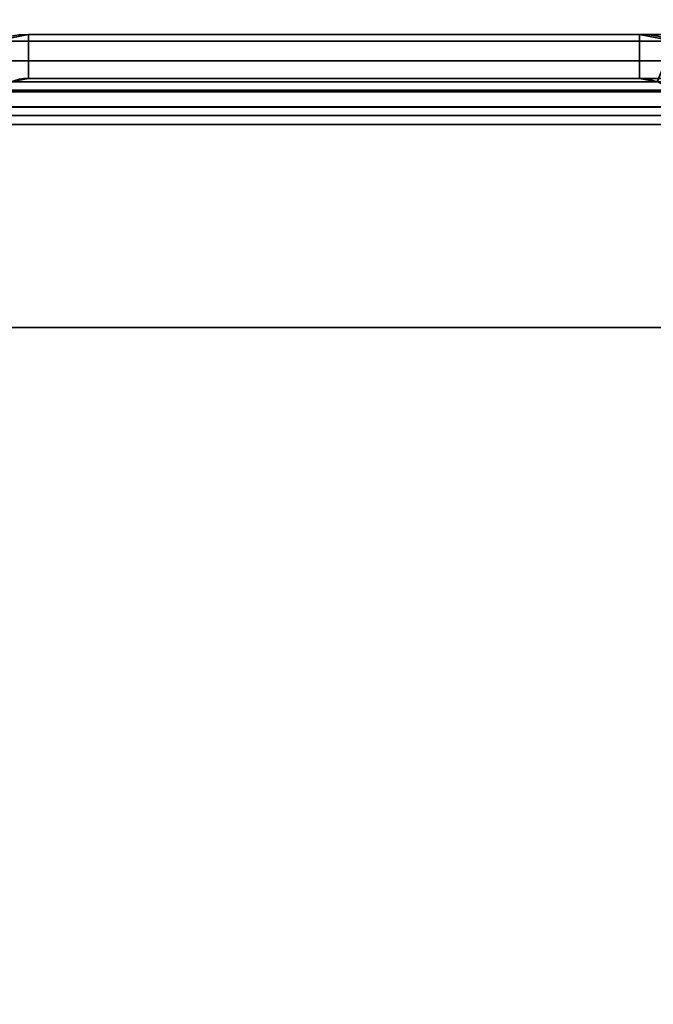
# Model space of a CAD drawing. Header units: millimetres. Extents: x -603 to 3703, y -115 to 193.
# Tile 584 of 656: x 1001 to 1022, y 47 to 81. Entities that reach past the tile are written whole.
import ezdxf

# ---------------------------------------------------------------- set-up
doc = ezdxf.new("R2010")
doc.units = ezdxf.units.MM
doc.layers.add('152', color=7, linetype='Continuous', true_color=0xffffff)

# ---------------------------------------------------------------- blocks, each defined once
blk = doc.blocks.new('UG_SURFACE_002')
at = {"layer": '152', "color": 252, "linetype": 'Continuous', "lineweight": 35}
for points in [[(2165, -18, 2212.25), (2165, 174.4, 2212.25), (835, 174.4, 2212.25), (835, -18, 2212.25)], [(985, -18, 2062.25), (985, 174.4, 2062.25), (2015, 174.4, 2062.25), (2015, -18, 2062.25)]]:
    blk.add_3dface(points, dxfattribs=at)
blk = doc.blocks.new('UG_SURFACE_050')
at = {"layer": '152', "color": 252, "linetype": 'Continuous', "lineweight": 35}
for points in [[(1001.08, 80, 2046.17), (1001.08, 80, -8.75), (999.901, 79.766, -8.75), (999.901, 79.766, 2047.349)], [(1001.08, 80, 2046.17), (999.901, 79.766, 2047.349), (1000.475, 78.38, 2046.775), (1001.08, 78.5, 2046.17)], [(1001.08, 78.5, -8.75), (1000.475, 78.38, -8.75), (999.901, 79.766, -8.75), (1001.08, 80, -8.75)], [(1021.92, 80, 2025.33), (1021.92, 80, -8.75), (1001.08, 80, -8.75), (1001.08, 80, 2046.17)], [(1021.92, 80, 2025.33), (1001.08, 80, 2046.17), (1001.08, 78.5, 2046.17), (1021.92, 78.5, 2025.33)], [(1021.92, 78.5, -8.75), (1001.08, 78.5, -8.75), (1001.08, 80, -8.75), (1021.92, 80, -8.75)], [(1023.099, 79.766, 2024.151), (1023.099, 79.766, -8.75), (1021.92, 80, -8.75), (1021.92, 80, 2025.33)], [(1021.92, 78.5, 2025.33), (1022.525, 78.38, 2024.725), (1023.099, 79.766, 2024.151), (1021.92, 80, 2025.33)], [(1021.92, 80, -8.75), (1023.099, 79.766, -8.75), (1022.525, 78.38, -8.75), (1021.92, 78.5, -8.75)], [(1000.475, 78.38, 2046.775), (1000.475, 78.38, -8.75), (1001.08, 78.5, -8.75), (1001.08, 78.5, 2046.17)], [(1021.92, 78.5, 2025.33), (1001.08, 78.5, 2046.17), (1001.08, 78.5, -8.75), (1021.92, 78.5, -8.75)], [(1021.92, 78.5, 2025.33), (1021.92, 78.5, -8.75), (1022.525, 78.38, -8.75), (1022.525, 78.38, 2024.725)]]:
    blk.add_3dface(points, dxfattribs=at)
blk = doc.blocks.new('UG_SURFACE_055')
at = {"layer": '152', "color": 252, "linetype": 'Continuous', "lineweight": 35}
for points in [[(1001.08, 78.5, 2046.17), (1000.475, 78.38, 2046.775), (999.901, 79.766, 2047.349), (1001.08, 80, 2046.17)], [(1998.92, 80, 2046.17), (1001.08, 80, 2046.17), (999.901, 79.766, 2047.349), (2000.099, 79.766, 2047.349)], [(1001.08, 80, 2046.17), (1021.92, 80, 2025.33), (1021.92, 78.5, 2025.33), (1001.08, 78.5, 2046.17)], [(1021.92, 80, 2025.33), (1001.08, 80, 2046.17), (1998.92, 80, 2046.17), (1978.08, 80, 2025.33)], [(1976.901, 79.766, 2024.151), (1023.099, 79.766, 2024.151), (1021.92, 80, 2025.33), (1978.08, 80, 2025.33)], [(1021.92, 80, 2025.33), (1023.099, 79.766, 2024.151), (1022.525, 78.38, 2024.725), (1021.92, 78.5, 2025.33)], [(2000.099, 79.766, 2047.349), (999.901, 79.766, 2047.349), (998.902, 79.098, 2048.348), (2001.098, 79.098, 2048.348)], [(2001.098, 79.098, 2048.348), (998.902, 79.098, 2048.348), (998.234, 78.099, 2049.016), (2001.765, 78.099, 2049.016)], [(2000.037, 78.037, 2047.287), (999.963, 78.037, 2047.287), (1000.475, 78.38, 2046.775), (1999.525, 78.38, 2046.775)], [(1999.525, 78.38, 2046.775), (1000.475, 78.38, 2046.775), (1001.08, 78.5, 2046.17), (1998.92, 78.5, 2046.17)], [(1021.92, 78.5, 2025.33), (1978.08, 78.5, 2025.33), (1998.92, 78.5, 2046.17), (1001.08, 78.5, 2046.17)], [(1978.08, 78.5, 2025.33), (1021.92, 78.5, 2025.33), (1022.525, 78.38, 2024.725), (1977.475, 78.38, 2024.725)], [(2001.941, 77.521, 2049.191), (2001.765, 78.099, 2049.016), (998.234, 78.099, 2049.016), (998.059, 77.521, 2049.191)], [(2000.38, 77.525, 2047.63), (999.62, 77.525, 2047.63), (999.963, 78.037, 2047.287), (2000.037, 78.037, 2047.287)], [(998, 76.92, 2049.25), (2002, 76.92, 2049.25), (2001.941, 77.521, 2049.191)], [(998.059, 77.521, 2049.191), (998, 76.92, 2049.25), (2001.941, 77.521, 2049.191)], [(999.53, 77.228, 2047.72), (999.62, 77.525, 2047.63), (2000.38, 77.525, 2047.63), (2000.47, 77.228, 2047.72)], [(998, 76.92, 2049.25), (998, 70, 2049.25), (2002, 70, 2049.25), (2002, 76.92, 2049.25)], [(2000.5, 76.92, 2047.75), (999.5, 76.92, 2047.75), (999.53, 77.228, 2047.72)], [(999.5, 76.92, 2047.75), (2000.5, 76.92, 2047.75), (2000.5, 70, 2047.75), (999.5, 70, 2047.75)], [(2000.47, 77.228, 2047.72), (2000.5, 76.92, 2047.75), (999.53, 77.228, 2047.72)], [(999.5, 70, 2047.75), (2000.5, 70, 2047.75), (2002, 70, 2049.25), (998, 70, 2049.25)]]:
    blk.add_3dface(points, dxfattribs=at)

msp = doc.modelspace()

# ---------------------------------------------------------------- linework, layer by layer
at = {"layer": '152', "linetype": 'Continuous', "lineweight": -3}
for p, q in [((1021.92, 80, 2025.33), (1001.08, 80, 2046.17)), ((1021.92, 80, 2025.33), (1001.08, 80, 2046.17)), ((1998.92, 80, 2046.17), (1001.08, 80, 2046.17)), ((1001.08, 80, 2046.17), (1001.08, 80, -8.75)), ((1001.08, 80, -8.75), (1021.92, 80, -8.75)), ((1978.08, 80, 2025.33), (1021.92, 80, 2025.33)), ((1021.92, 80, 2025.33), (1021.92, 80, -8.75)), ((1998.92, 78.5, 2046.17), (1001.08, 78.5, 2046.17)), ((1001.08, 78.5, -8.75), (1021.92, 78.5, -8.75)), ((1021.92, 78.5, 2025.33), (1001.08, 78.5, 2046.17)), ((1021.92, 78.5, 2025.33), (1001.08, 78.5, 2046.17)), ((1001.08, 78.5, 2046.17), (1001.08, 78.5, -8.75)), ((1978.08, 78.5, 2025.33), (1021.92, 78.5, 2025.33)), ((1021.92, 78.5, 2025.33), (1021.92, 78.5, -8.75)), ((2002, 76.92, 2049.25), (998, 76.92, 2049.25)), ((2000.5, 76.92, 2047.75), (999.5, 76.92, 2047.75)), ((2002, 70, 2049.25), (998, 70, 2049.25)), ((2000.5, 70, 2047.75), (999.5, 70, 2047.75))]:
    msp.add_line(p, q, dxfattribs=at)
at = {"layer": '152', "linetype": 'Continuous', "lineweight": -3, "extrusion": (0, 0, -1)}
for centre, radius, start, end in [((-1001.08, 76.92, 8.75), 3.08, 0, 90), ((-1021.92, 76.92, 8.75), 3.08, 90, 180), ((-1001.08, 76.92, 8.75), 1.58, 0, 90), ((-1021.92, 76.92, 8.75), 1.58, 90, 180)]:
    msp.add_arc(centre, radius, start, end, dxfattribs=at)
at = {"layer": '152', "linetype": 'Continuous', "lineweight": -3, "extrusion": (0.707107, 6.12323e-17, 0.707107)}
for centre, major_axis, start_param, end_param in [((1001.08, 76.92, 2046.17), (-3.08, 0, 3.08), 4.712389, 6.283185), ((1001.08, 76.92, 2046.17), (-3.08, 0, 3.08), 4.712389, 6.283185), ((1021.92, 76.92, 2025.33), (-3.08, 0, 3.08), 3.141593, 4.712389), ((1021.92, 76.92, 2025.33), (-3.08, 0, 3.08), 3.141593, 4.712389), ((1001.08, 76.92, 2046.17), (-1.58, 0, 1.58), 4.712389, 6.283185), ((1001.08, 76.92, 2046.17), (-1.58, 0, 1.58), 4.712389, 6.283185), ((1021.92, 76.92, 2025.33), (-1.58, 0, 1.58), 3.141593, 4.712389), ((1021.92, 76.92, 2025.33), (-1.58, 0, 1.58), 3.141593, 4.712389)]:
    msp.add_ellipse(centre, major_axis=major_axis, ratio=0.707107, start_param=start_param, end_param=end_param, dxfattribs=at)

# ---------------------------------------------------------------- block references
at = {"layer": '152', "linetype": 'Continuous', "lineweight": -3}
for name in ['UG_SURFACE_002', 'UG_SURFACE_050', 'UG_SURFACE_055']:
    msp.add_blockref(name, (0, 0), dxfattribs=at)

doc.saveas('drawing.dxf')
